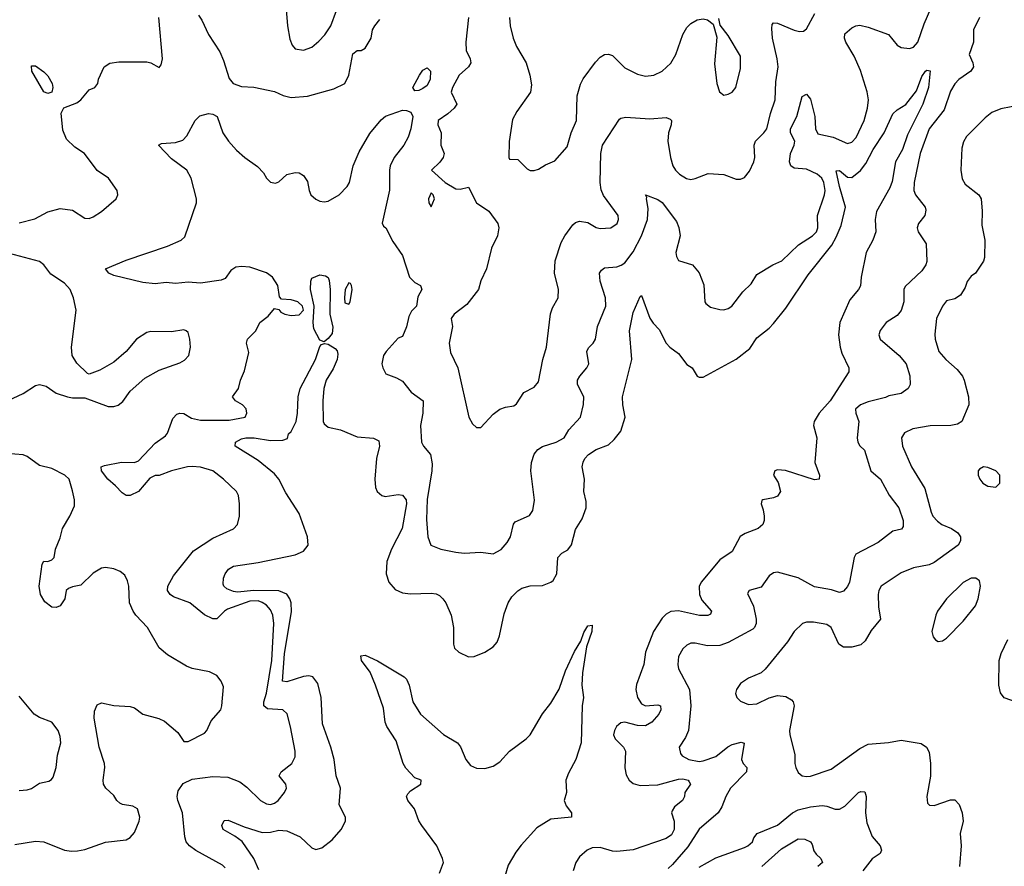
# Model space of a CAD drawing. Header units: inches. Extents: x 1552611 to 1694776, y 811966 to 917215.
# Tile 399 of 549: x 1642473 to 1647250, y 872351 to 876459. Entities that reach past the tile are written whole.
import ezdxf

# ---------------------------------------------------------------- set-up
doc = ezdxf.new("R2010")
doc.units = ezdxf.units.IN
doc.header["$MEASUREMENT"] = 0
doc.layers.add('B6847', color=7, linetype='Continuous')

msp = doc.modelspace()

# ---------------------------------------------------------------- linework, layer by layer
at = {"layer": 'B6847', "color": 5}
for points, elevation in [([(1643470, 872343.5), (1643456.9, 872356.9), (1643327.3, 872427.3), (1643296.9, 872450), (1643280.9, 872470), (1643274.5, 872494.5), (1643263.5, 872610), (1643240.4, 872670), (1643238, 872690), (1643242.4, 872717.6), (1643266.1, 872753.9), (1643310, 872774), (1643410, 872786.4), (1643483.4, 872783.4), (1643541.7, 872761.7), (1643575.8, 872735.8), (1643642, 872670), (1643670, 872655.2), (1643690, 872651.7), (1643710, 872658), (1643727.3, 872670), (1643758, 872710), (1643767.8, 872730), (1643764.2, 872750), (1643732, 872790), (1643742, 872810), (1643794, 872850), (1643810, 872882), (1643809.7, 872910), (1643787.6, 873027.6), (1643770.8, 873090.8), (1643749.8, 873109.8), (1643676.2, 873116.2), (1643658.5, 873130), (1643657.1, 873150), (1643670, 873192.2), (1643697.1, 873350), (1643706.5, 873530), (1643701.3, 873570), (1643690, 873596.2), (1643670, 873618.3), (1643650, 873632.2), (1643630, 873639.1), (1643590, 873638.4), (1643481.7, 873598.3), (1643466.5, 873590), (1643430, 873552.6), (1643410, 873552.6), (1643370, 873571.3), (1643299.5, 873630), (1643219, 873659), (1643202.6, 873670), (1643189.8, 873690), (1643191.8, 873710), (1643218.8, 873761.2), (1643317.3, 873882.7), (1643410, 873944), (1643510.9, 873989.1), (1643529.5, 874010), (1643540.5, 874050), (1643540.4, 874110), (1643535.4, 874150), (1643524.7, 874170), (1643462, 874230), (1643409.6, 874270), (1643350, 874287.3), (1643310, 874291.2), (1643288, 874290), (1643210.4, 874270), (1643150, 874248), (1643130, 874248.2), (1643105.3, 874234.7), (1643050, 874169.8), (1643010, 874151.1), (1642990, 874151.3), (1642970, 874162.9), (1642938, 874198), (1642900.5, 874230), (1642869.5, 874270.5), (1642869.3, 874290), (1642884.4, 874295.6), (1642967.7, 874312.3), (1643030, 874310.3), (1643050, 874318.7), (1643130, 874404.9), (1643180.1, 874439.9), (1643190, 874453.4), (1643215.8, 874524.2), (1643235.2, 874544.8), (1643250, 874550.2), (1643270, 874547.9), (1643306.1, 874526.1), (1643350, 874515.9), (1643490, 874516.8), (1643566.6, 874530), (1643575.4, 874550), (1643571.5, 874571.5), (1643554, 874590), (1643520.9, 874610), (1643506, 874630), (1643535.6, 874670), (1643544.7, 874710), (1643564.7, 874755.3), (1643584.6, 874844.6), (1643574, 874890), (1643578.9, 874910), (1643618.9, 874950), (1643639.1, 874990), (1643679.4, 875020.6), (1643710, 875057.6), (1643730, 875053.4), (1643740.8, 875040.8), (1643759, 875030), (1643790, 875024), (1643830, 875026.5), (1643850.4, 875049.7), (1643844.7, 875070), (1643822.7, 875090), (1643790, 875099.4), (1643742.8, 875102.8), (1643734.6, 875114.6), (1643725.7, 875170), (1643699.9, 875210), (1643670, 875231.7), (1643590, 875258.1), (1643550, 875262.2), (1643521.6, 875258.4), (1643497.6, 875242.4), (1643470, 875204.1), (1643450, 875194.9), (1643350, 875180.7), (1643290, 875186.4), (1643230, 875179.3), (1643184.1, 875184.1), (1643130, 875178), (1643070, 875183.7), (1642930, 875218.3), (1642905.6, 875230), (1642889.5, 875250), (1642990, 875292.2), (1643190, 875360.3), (1643257.2, 875390), (1643274.7, 875405.3), (1643330.8, 875570), (1643330.7, 875590), (1643305.3, 875690), (1643283.5, 875730), (1643210, 875784), (1643146.6, 875850), (1643162, 875858), (1643230, 875863.7), (1643265.4, 875874.6), (1643284.1, 875895.9), (1643325.1, 875970), (1643347.1, 875992.9), (1643390, 876005), (1643410, 876001.3), (1643431.4, 875990), (1643459.3, 875910), (1643486.4, 875870), (1643525.5, 875825.5), (1643565.5, 875790), (1643627.8, 875747.7), (1643655.6, 875715.6), (1643670.3, 875690), (1643690, 875670.3), (1643714.4, 875665.6), (1643730, 875672.4), (1643770, 875708.4), (1643810, 875717.6), (1643830, 875715.5), (1643850, 875703), (1643870, 875674), (1643877.8, 875630), (1643886, 875610), (1643910, 875589.1), (1643930, 875578.5), (1643950, 875574.9), (1643970, 875579.1), (1644022.6, 875610), (1644062, 875650), (1644073, 875670), (1644090.5, 875750), (1644121, 875819), (1644172.1, 875907.9), (1644226.7, 875973.3), (1644248.7, 875991.3), (1644330, 876019.6), (1644350, 876019.4), (1644370.8, 876010), (1644380.1, 875990), (1644370.6, 875929.4), (1644358.3, 875890), (1644336.8, 875850), (1644290, 875790.7), (1644271.3, 875750), (1644267.4, 875730), (1644267.1, 875632.9), (1644232.3, 875472.3), (1644238, 875458), (1644250.4, 875450), (1644283.8, 875383.8), (1644330, 875314.8), (1644363.8, 875210), (1644390, 875184.9), (1644417.3, 875170), (1644424.9, 875150), (1644405.3, 875114.8), (1644397.8, 875070), (1644374.7, 875045.3), (1644361.5, 875018.5), (1644350, 874969.3), (1644330, 874922), (1644310, 874914), (1644251, 874850), (1644238.8, 874830), (1644230.8, 874790), (1644234.8, 874770), (1644250, 874741), (1644302, 874722), (1644330, 874706), (1644372, 874652), (1644430.3, 874610), (1644429.1, 874550), (1644417.2, 874490), (1644422, 874410), (1644432.2, 874390), (1644465.7, 874350), (1644475.2, 874304.8), (1644473.4, 874270), (1644450.9, 874130.9), (1644446.4, 874033.6), (1644452.7, 873950), (1644467.6, 873910), (1644516, 873890), (1644590, 873875.6), (1644630, 873871.6), (1644710, 873875.6), (1644770, 873868.2), (1644810, 873888.2), (1644838.2, 873921.8), (1644854.2, 873950), (1644868.8, 874011.2), (1644876.6, 874023.4), (1644946.2, 874053.8), (1644962.6, 874077.4), (1644971.4, 874128.6), (1644953.4, 874270), (1644956.9, 874310), (1644969.6, 874350.4), (1644986.9, 874373.1), (1645010, 874388.1), (1645076.9, 874410), (1645114.7, 874430), (1645138, 874470), (1645194.2, 874530), (1645208.6, 874591.4), (1645210.4, 874630), (1645179.6, 874690), (1645179.9, 874710), (1645190.7, 874730), (1645225.1, 874770), (1645233.8, 874790), (1645224.4, 874850), (1645232.2, 874867.8), (1645255.1, 874890), (1645266.3, 874910), (1645277.2, 874970), (1645316.4, 875070), (1645314.8, 875110), (1645289, 875190), (1645286.4, 875230), (1645295.4, 875244.6), (1645310, 875254.7), (1645370, 875260.6), (1645392.2, 875267.8), (1645410, 875280.2), (1645450, 875333.2), (1645490.9, 875410), (1645518.7, 875490), (1645522.8, 875542.8), (1645513.6, 875590), (1645516.5, 875596.5), (1645509.6, 875610.3), (1645570, 875587.1), (1645590, 875572.1), (1645659.8, 875479.8), (1645671.7, 875451.7), (1645677.8, 875410), (1645657.4, 875330), (1645659.5, 875310), (1645670.4, 875290.4), (1645737.3, 875270), (1645770, 875230.8), (1645792.2, 875172.2), (1645797.6, 875090), (1645802.5, 875082.5), (1645824.9, 875064.9), (1645870, 875053.6), (1645890, 875052.3), (1645910, 875057.8), (1645927.6, 875070), (1645981, 875139), (1646021.6, 875178.4), (1646050, 875222.7), (1646126.6, 875270), (1646170.8, 875289.2), (1646252.3, 875367.7), (1646319.7, 875410), (1646339.3, 875430), (1646345.3, 875450), (1646344, 875510), (1646378.4, 875610), (1646380.7, 875630), (1646374.1, 875670), (1646364.4, 875690), (1646342, 875710), (1646290, 875733.4), (1646230, 875738.7), (1646215.2, 875750), (1646207.6, 875770), (1646212.6, 875810), (1646230.5, 875850), (1646233.5, 875870), (1646212.3, 875910), (1646213.4, 875930), (1646244.3, 875990), (1646270, 876086), (1646290, 876098.4), (1646310, 876074), (1646330.8, 875990), (1646334.2, 875930), (1646346.3, 875906.3), (1646420.7, 875890), (1646490, 875858), (1646510, 875864.9), (1646531.7, 875888.3), (1646569.9, 875970), (1646587.2, 876030), (1646591, 876070), (1646584.3, 876110), (1646552.7, 876212.7), (1646522, 876282), (1646481, 876350), (1646475.1, 876370), (1646477.4, 876390), (1646510, 876420.3), (1646530, 876430.3), (1646550, 876433.4), (1646590, 876423.6), (1646688.3, 876388.3), (1646730, 876336.5), (1646750, 876324.9), (1646790, 876320.2), (1646810, 876326), (1646831.3, 876350), (1646861.3, 876438.7), (1646909.9, 876550.2)], 940), ([(1643763.4, 876550), (1643773.4, 876430), (1643784.4, 876364.4), (1643795.3, 876335.3), (1643810, 876317.4), (1643850, 876311.4), (1643890, 876326.3), (1643925.3, 876354.7), (1643953.9, 876386.1), (1643982.7, 876430), (1644010, 876504)], 980), ([(1644650.1, 876470), (1644638.1, 876350), (1644639.8, 876310), (1644658.8, 876270), (1644662.8, 876250), (1644651.4, 876230), (1644605.8, 876190), (1644572.8, 876130), (1644567.3, 876107.3), (1644594.6, 876050), (1644580.9, 876030), (1644550, 876002.3), (1644503.8, 875970), (1644502.8, 875950), (1644518, 875910), (1644516.3, 875850), (1644533.4, 875810), (1644527.7, 875790), (1644512.2, 875767.8), (1644471.3, 875730), (1644538, 875670), (1644590, 875638.8), (1644610, 875637.3), (1644650, 875647.3), (1644688.8, 875570), (1644750, 875530.4), (1644793.1, 875470), (1644797.4, 875450), (1644791.8, 875410), (1644762, 875350), (1644738.8, 875250), (1644710, 875192.6), (1644698.6, 875150), (1644641.9, 875078.1), (1644582, 875030), (1644566.3, 875010), (1644572.4, 874970), (1644557.1, 874890), (1644563.9, 874843.9), (1644598.9, 874770), (1644652.4, 874530), (1644670, 874498.8), (1644690, 874481), (1644710, 874481), (1644770, 874544.9), (1644802.9, 874570), (1644830, 874579.5), (1644870, 874585.5), (1644884.4, 874595.6), (1644919.6, 874650), (1644970, 874676), (1644990, 874701.6), (1645011.6, 874810), (1645029.2, 874870.8), (1645048.3, 875031.7), (1645058.4, 875061.6), (1645086, 875110), (1645087.1, 875150), (1645068.5, 875230), (1645070.9, 875290), (1645101, 875379), (1645117.7, 875410), (1645156.5, 875463.5), (1645170, 875474.9), (1645190, 875482.3), (1645230, 875475.3), (1645270, 875450.5), (1645290, 875445.7), (1645342, 875450), (1645371.6, 875470), (1645378.7, 875490), (1645376.9, 875510), (1645306.5, 875606.5), (1645294.5, 875634.5), (1645289.2, 875670), (1645293.5, 875810), (1645301.5, 875850), (1645383.9, 875976.1), (1645390, 875982), (1645413.4, 875986.6), (1645530, 875978.5), (1645610, 875984.6), (1645630, 875976.4), (1645634.9, 875970), (1645633.8, 875950), (1645621.6, 875910), (1645617.5, 875870), (1645630.2, 875790), (1645642.4, 875750), (1645654.6, 875730), (1645674, 875710), (1645708.5, 875688.5), (1645730, 875684.7), (1645750, 875688), (1645813, 875713), (1645888.8, 875708.8), (1645950, 875685.5), (1645970, 875684.9), (1645990, 875693.4), (1646014.9, 875725.1), (1646035.1, 875770), (1646040.4, 875790), (1646036, 875850), (1646043.9, 875870), (1646084.2, 875910), (1646097.4, 875930), (1646115.3, 876004.7), (1646138.9, 876070), (1646142.3, 876157.7), (1646153.5, 876230), (1646149.1, 876270), (1646125.6, 876370), (1646123.1, 876416.9), (1646124.6, 876435.4), (1646130, 876444), (1646150, 876442.3), (1646230, 876408.4), (1646257.2, 876402.8), (1646275.8, 876404.2), (1646290, 876414.9), (1646330.8, 876490)], 960), ([(1642470, 875473), (1642547.4, 875492.6), (1642610, 875527.2), (1642670, 875542.6), (1642730, 875535.8), (1642790, 875496.4), (1642810, 875494.4), (1642830, 875502), (1642870, 875528.7), (1642940.9, 875590), (1642949.4, 875610), (1642946.6, 875630), (1642904.5, 875690), (1642850, 875728.3), (1642787.6, 875810), (1642741.5, 875841.5), (1642699.9, 875879.9), (1642682.8, 875922.8), (1642674.4, 876005.6), (1642688.2, 876031.8), (1642750, 876055.5), (1642769.3, 876070), (1642810, 876118.8), (1642837.2, 876130), (1642852.3, 876150), (1642856, 876170), (1642883.6, 876230), (1642910, 876248), (1642954.2, 876254.2), (1643090, 876255.6), (1643110.3, 876250.3), (1643150, 876227.7), (1643159.5, 876240.5), (1643165.4, 876270), (1643148.4, 876470)], 960), ([(1643341.1, 876481.1), (1643356.4, 876456.4), (1643390, 876387.2), (1643443.8, 876303.8), (1643462.1, 876262.1), (1643490, 876174.4), (1643508.9, 876150), (1643550, 876135), (1643610, 876132.3), (1643710, 876110.2), (1643752.1, 876092.1), (1643790, 876082), (1643870, 876088.1), (1643996.8, 876123.2), (1644050.6, 876149.4), (1644069.9, 876190.1), (1644090, 876293), (1644110, 876310.4), (1644130, 876310.4), (1644150, 876321.6), (1644178.5, 876370), (1644185.6, 876410), (1644195.8, 876430), (1644219.9, 876460.1)], 960), ([(1644850.4, 876470), (1644852.4, 876430), (1644866.7, 876370), (1644883.8, 876330), (1644930.3, 876250), (1644948.8, 876190), (1644957.2, 876142.8), (1644951.5, 876108.5), (1644885.7, 876014.3), (1644864.8, 875975.2), (1644848.6, 875868.6), (1644847.2, 875790), (1644850, 875783), (1644890, 875781), (1644936.1, 875736.1), (1644950, 875728), (1644970, 875728), (1644990, 875733.4), (1645024.7, 875755.3), (1645070, 875774), (1645130, 875842.8), (1645149.6, 875910), (1645174.7, 875970), (1645178.5, 876090), (1645193.5, 876146.5), (1645207.3, 876172.7), (1645266.8, 876253.2), (1645290, 876278), (1645310, 876290.2), (1645330, 876291.4), (1645350, 876286.3), (1645410, 876226), (1645470, 876194.9), (1645510, 876184.9), (1645550, 876190.4), (1645590, 876210.3), (1645632.1, 876247.9), (1645656.1, 876290), (1645690, 876387.3), (1645710, 876421.6), (1645730, 876441.6), (1645760.8, 876459.2), (1645790, 876463), (1645810, 876459.1), (1645838, 876438), (1645854.8, 876374.8), (1645844.7, 876244.7), (1645856.4, 876150), (1645868.2, 876110), (1645890, 876093.4), (1645910, 876098), (1645930, 876108.5), (1645947.6, 876130), (1645970, 876222), (1645970, 876282), (1645910, 876382), (1645872.5, 876432.5), (1645864.7, 876464.7)], 980), ([(1647129.2, 876470), (1647100.2, 876410), (1647100.2, 876350), (1647079.1, 876290), (1647096.9, 876250), (1647100.3, 876230), (1647088, 876210), (1647030, 876168.5), (1647010, 876148.9), (1646990, 876112), (1646958.2, 876021.8), (1646886, 875930), (1646842.6, 875810), (1646813, 875670), (1646811.6, 875630), (1646819, 875610), (1646866.5, 875550), (1646870, 875534.8), (1646864.5, 875510), (1646833.8, 875470), (1646827.3, 875450), (1646832.4, 875430), (1646871.3, 875371.3), (1646874.3, 875285.7), (1646870, 875269.8), (1646850, 875241.5), (1646770, 875164.5), (1646763.2, 875150), (1646762.3, 875090), (1646750, 875048.4), (1646730, 875024.8), (1646676.5, 874990), (1646648.2, 874951.8), (1646641.5, 874930), (1646648.3, 874910), (1646739.7, 874830), (1646773.4, 874790), (1646791.7, 874731.7), (1646793.4, 874690), (1646783.8, 874670), (1646750, 874646), (1646690, 874634), (1646674.1, 874625.9), (1646590, 874605.4), (1646553.4, 874590), (1646529.1, 874570), (1646530.3, 874550), (1646544.2, 874510), (1646536.3, 874430), (1646540.2, 874410), (1646550, 874392), (1646572.4, 874370), (1646603.1, 874270), (1646650, 874229.2), (1646692, 874152), (1646737.8, 874090), (1646759.7, 874030), (1646759.7, 874000.3), (1646752.3, 873987.7), (1646710, 873976.8), (1646638.1, 873921.9), (1646530, 873866), (1646522.6, 873850), (1646499.1, 873730), (1646490, 873709.6), (1646470, 873686), (1646450, 873679.7), (1646412.4, 873692.4), (1646330, 873707.2), (1646250, 873751.8), (1646150, 873778), (1646130, 873776), (1646110, 873761.3), (1646070, 873706.6), (1646012, 873690), (1646004.5, 873675.5), (1646033.2, 873613.2), (1646047, 873550), (1646046.1, 873530), (1646038.2, 873510), (1646030, 873501.8), (1645910, 873437.8), (1645870, 873423.5), (1645810, 873420.9), (1645750, 873433.3), (1645730, 873433.3), (1645710, 873424.7), (1645690, 873407), (1645670.3, 873370), (1645666.7, 873330), (1645670.4, 873310), (1645723.5, 873210), (1645730.1, 873129.9), (1645717.4, 873010), (1645703, 872977), (1645672.4, 872930), (1645678.9, 872898.9), (1645687.4, 872887.4), (1645719.1, 872870), (1645770, 872860.6), (1645790, 872863.2), (1645850, 872884.1), (1645908.6, 872931.4), (1645930, 872943), (1645974.3, 872954.3), (1645988.4, 872948.4), (1645975, 872870), (1645983.2, 872850), (1646001.2, 872830), (1646000.2, 872810), (1645922.4, 872730), (1645899, 872690), (1645880.2, 872639.8), (1645862.3, 872610), (1645770, 872531.1), (1645714.4, 872445.6), (1645640.7, 872359.3), (1645619.9, 872340.1)], 940), ([(1643633.8, 872333.8), (1643609.9, 872390), (1643552, 872471.9), (1643517.9, 872497.9), (1643461.1, 872530), (1643454, 872550), (1643465.9, 872574.1), (1643485.2, 872574.8), (1643562.9, 872542.9), (1643650, 872516.1), (1643690, 872516.5), (1643730, 872526.7), (1643770, 872524), (1643834.1, 872494.1), (1643890, 872440.2), (1643910, 872433.4), (1643939, 872441), (1643990, 872480.2), (1644033.7, 872530), (1644054, 872570), (1644054, 872590), (1644023.1, 872650), (1644029.7, 872730), (1644008.6, 872790), (1643998.4, 872870), (1643982.6, 872930), (1643942.9, 873042.9), (1643936.5, 873170), (1643919, 873239), (1643895.4, 873270), (1643875.7, 873275.7), (1643850, 873272.6), (1643770, 873246.7), (1643748, 873250), (1643757.7, 873382.3), (1643792.4, 873587.6), (1643790.6, 873630), (1643783.7, 873650), (1643770, 873671.6), (1643730, 873687.9), (1643609.7, 873690.3), (1643530, 873682.3), (1643510, 873684.3), (1643478.1, 873698.1), (1643464.2, 873710), (1643461, 873721), (1643461.6, 873750), (1643469.9, 873770.1), (1643486.7, 873793.3), (1643510, 873808.2), (1643630, 873824.8), (1643810, 873863.5), (1643850, 873880.2), (1643872.3, 873910), (1643869.8, 873950), (1643830, 874063.6), (1643763.8, 874163.8), (1643731.2, 874230), (1643710, 874255.4), (1643630, 874320.6), (1643518, 874390), (1643519.6, 874410), (1643550, 874426), (1643570, 874430.7), (1643610.1, 874430.1), (1643690, 874416.9), (1643750, 874418.7), (1643772.2, 874427.7), (1643777.2, 874450), (1643790, 874461.3), (1643815.2, 874510), (1643821.7, 874550), (1643824.8, 874630), (1643834.8, 874670), (1643908.6, 874810), (1643930, 874874), (1643937.1, 874882.9), (1643952.5, 874887.5), (1643970, 874884.3), (1644003.8, 874863.8), (1644013.3, 874853.3), (1644017.2, 874837.2), (1644013.3, 874810), (1643994.7, 874765.3), (1643959.8, 874710), (1643948.3, 874670), (1643944.8, 874610), (1643945.8, 874510), (1643950, 874499), (1643970, 874481.8), (1644029, 874469), (1644110, 874435.8), (1644189.3, 874429.3), (1644216.3, 874416.3), (1644219.3, 874390), (1644205, 874330), (1644195.6, 874230), (1644199.7, 874190), (1644207.9, 874170), (1644230, 874150.3), (1644246.5, 874146.5), (1644310, 874155), (1644330, 874152.4), (1644348.8, 874128.8), (1644350.6, 874110), (1644329, 873990), (1644277.7, 873890), (1644255.2, 873830), (1644251.4, 873770), (1644263.6, 873730), (1644295.3, 873695.3), (1644330, 873678), (1644370, 873674), (1644470, 873676.6), (1644493.1, 873673.1), (1644510, 873664.6), (1644527, 873650), (1644540.3, 873630), (1644566, 873570), (1644577.8, 873510), (1644578, 873430), (1644583.1, 873410), (1644604.4, 873390), (1644650, 873367.6), (1644679, 873370), (1644729.7, 873390.3), (1644770, 873416.4), (1644790, 873439.3), (1644801.1, 873470), (1644823.8, 873576.2), (1644844, 873630), (1644861.6, 873658.4), (1644890, 873688.1), (1644910, 873701.1), (1644950, 873711.5), (1645010, 873714.1), (1645050, 873729.3), (1645061.4, 873738.6), (1645079.2, 873770), (1645084.5, 873850), (1645104, 873870), (1645132.3, 873887.7), (1645150, 873911.6), (1645170, 873985.5), (1645202.4, 874037.6), (1645222.2, 874090), (1645221.5, 874121.5), (1645209.6, 874170), (1645213.5, 874230), (1645202.9, 874290), (1645207.7, 874312.3), (1645215.7, 874330), (1645233.3, 874350), (1645270, 874373.2), (1645330, 874397.1), (1645358.2, 874421.8), (1645390, 874462), (1645410.9, 874530), (1645399.9, 874590), (1645397.8, 874630), (1645443.5, 874810), (1645432.3, 874950), (1645450, 875038), (1645484.2, 875115.8), (1645490, 875120.7), (1645530, 875010.6), (1645546.4, 874986.4), (1645576, 874956), (1645609.5, 874889.5), (1645627.4, 874870), (1645670, 874839.3), (1645710, 874785.5), (1645736.3, 874770), (1645760.7, 874730), (1645770, 874724.4), (1645790, 874724.4), (1645950, 874811.7), (1646015.7, 874864.3), (1646050, 874914.9), (1646110, 874962.2), (1646130, 874985), (1646190, 875059.8), (1646299.2, 875220.8), (1646414, 875366), (1646435.3, 875404.7), (1646459.6, 875460.4), (1646480.5, 875550), (1646450, 875649.7), (1646434, 875726), (1646450, 875727.6), (1646490, 875695.5), (1646510, 875694.4), (1646553, 875727), (1646579.2, 875760.8), (1646614.3, 875830), (1646666.9, 875910), (1646710, 876003), (1646730, 876022.4), (1646771.8, 876048.2), (1646825.1, 876114.9), (1646850, 876184.4), (1646867.4, 876210), (1646874.4, 876214.4), (1646890, 876211.3), (1646882.2, 876130), (1646855.6, 876050), (1646780.1, 875899.9), (1646756.3, 875830), (1646722.1, 875770), (1646705.6, 875674.4), (1646695.7, 875644.3), (1646630.9, 875529.1), (1646623.2, 875490), (1646626.7, 875430), (1646612.9, 875390), (1646580.8, 875330), (1646555.2, 875210), (1646552, 875168), (1646542.6, 875150), (1646500.3, 875099.7), (1646452.8, 874990), (1646446.5, 874930), (1646453.2, 874870), (1646461.6, 874841.6), (1646496, 874770), (1646496.5, 874750), (1646406.2, 874610), (1646352.8, 874550), (1646327.4, 874510), (1646324.3, 874490), (1646340.2, 874430), (1646330.3, 874310.2), (1646353.2, 874250), (1646352.2, 874230), (1646330, 874227.3), (1646188.4, 874271.6), (1646150, 874275.4), (1646137.3, 874270), (1646130.5, 874250), (1646153.3, 874213.3), (1646164.6, 874170), (1646150, 874148), (1646130, 874138.9), (1646078, 874130), (1646074.4, 874125.6), (1646070.7, 874110), (1646081.1, 874081.1), (1646085.3, 874050), (1646085.3, 874030), (1646078.9, 874010), (1646055.8, 873990), (1645993.3, 873966.7), (1645968.9, 873951.1), (1645930, 873878.5), (1645870, 873838.6), (1645778.9, 873730), (1645770.7, 873709.3), (1645770.8, 873670), (1645783.3, 873643.3), (1645829.1, 873590), (1645824.8, 873575.2), (1645811.2, 873568.8), (1645771.9, 873568.1), (1645670, 873590.9), (1645632.7, 873587.3), (1645610, 873574.8), (1645590, 873555.6), (1645547.7, 873490), (1645510.1, 873389.9), (1645500.9, 873330), (1645465.7, 873234.3), (1645462.5, 873210), (1645470.1, 873170), (1645490, 873139.8), (1645510, 873130.1), (1645570, 873134.3), (1645583, 873130), (1645583.5, 873110), (1645574.4, 873090), (1645540.2, 873050), (1645510, 873033.1), (1645470, 873034.4), (1645408.9, 873051.1), (1645390, 873046.9), (1645380.5, 873039.5), (1645369.5, 873030), (1645358.4, 873010), (1645355, 872990), (1645362, 872970), (1645403.5, 872930), (1645412.8, 872910), (1645409.3, 872829.3), (1645415.1, 872795.1), (1645430.3, 872770), (1645450, 872753.4), (1645483.8, 872743.8), (1645570, 872745.9), (1645670, 872773.8), (1645690, 872775.2), (1645716.1, 872770), (1645721.6, 872761.6), (1645728.1, 872750), (1645700.8, 872710), (1645698.5, 872690), (1645689.5, 872670.5), (1645650, 872639.4), (1645639, 872621), (1645635.7, 872610), (1645648.6, 872570), (1645649.2, 872530), (1645635.2, 872504.8), (1645610, 872485.5), (1645450, 872430.7), (1645370, 872423), (1645350, 872424.5), (1645290, 872442.6), (1645250, 872441.5), (1645226, 872430), (1645190, 872397.8), (1645171, 872370), (1645158.3, 872330)], 920), ([(1647333.9, 876046.1), (1647232.9, 876027.2), (1647190.2, 876009.8), (1647156.9, 875983.1), (1647066.8, 875893.2), (1647052.6, 875867.4), (1647043.7, 875836.3), (1647039.6, 875730), (1647046.5, 875686.5), (1647061.2, 875661.2), (1647126, 875610), (1647137.4, 875590), (1647143.6, 875530), (1647141.7, 875461.7), (1647156, 875390), (1647154.4, 875305.6), (1647150, 875288), (1647111.3, 875230), (1647090, 875215.3), (1647070, 875188.7), (1647060.9, 875159.1), (1647037.6, 875122.4), (1647010, 875104.7), (1646970, 875094.7), (1646950, 875069.4), (1646921.8, 875010), (1646913.8, 874933.8), (1646915.5, 874910), (1646933, 874850), (1646966, 874810), (1647022.1, 874762.1), (1647047.1, 874730), (1647056.1, 874710), (1647076.5, 874630), (1647078.7, 874590), (1647043.8, 874510), (1647022.5, 874497.5), (1646990.1, 874489.9), (1646890, 874487.9), (1646806.3, 874473.7), (1646765.8, 874454.2), (1646751.6, 874430), (1646756.1, 874390), (1646800.8, 874290), (1646864.1, 874184.1), (1646894.7, 874070), (1646903.8, 874050), (1646925.5, 874025.5), (1646947, 874010), (1646994.9, 873990), (1647024.9, 873970), (1647037.4, 873950), (1647037.8, 873930), (1647026.3, 873910), (1646910, 873825.8), (1646886.2, 873813.8), (1646810, 873799.8), (1646750, 873775.5), (1646652.7, 873710), (1646641.7, 873690), (1646637.8, 873670), (1646639.7, 873610), (1646648.9, 873550), (1646604.3, 873495.7), (1646575.3, 873444.7), (1646553.9, 873426.1), (1646510, 873415), (1646470, 873414.8), (1646447.6, 873430), (1646411.1, 873510), (1646390, 873525.1), (1646324, 873536), (1646290, 873535.8), (1646271, 873530), (1646230.4, 873490), (1646199.1, 873440.9), (1646090, 873307.6), (1646070, 873289.7), (1646010, 873264.7), (1645970, 873237.6), (1645950.4, 873210), (1645946.4, 873190), (1645953, 873170), (1645970, 873153), (1646010, 873136), (1646050, 873139.6), (1646110, 873169.2), (1646150, 873180.2), (1646190, 873176.1), (1646218.6, 873158.6), (1646225.3, 873150), (1646230.3, 873130), (1646208.5, 873010), (1646210.4, 872990), (1646233.7, 872893.7), (1646234.4, 872850), (1646239.3, 872830), (1646250, 872806), (1646270.4, 872790.4), (1646290, 872786.4), (1646310, 872788.8), (1646410, 872822.4), (1646550, 872923.6), (1646590, 872944.4), (1646687.7, 872952.3), (1646750, 872963.2), (1646847.2, 872947.2), (1646872.2, 872930), (1646885.1, 872905.1), (1646892.9, 872850), (1646891.6, 872788.5), (1646874.4, 872690), (1646877.3, 872657.3), (1646888.1, 872648.1), (1646910, 872646.7), (1646990, 872673.7), (1647010, 872674.4), (1647032, 872652), (1647046, 872610), (1647050.5, 872570.5), (1647036.3, 872510), (1647041.3, 872450), (1647033.4, 872350)], 960), ([(1642315.9, 874564.1), (1642490, 874646), (1642550, 874684.9), (1642570, 874688.9), (1642601.5, 874681.5), (1642650, 874647.6), (1642704.7, 874630), (1642730, 874624.4), (1642790, 874624.4), (1642903.1, 874583.1), (1642930, 874582), (1642950.8, 874589.2), (1642973, 874607), (1643010, 874656.3), (1643079.7, 874720.3), (1643150, 874759.5), (1643250, 874794), (1643272.9, 874807.1), (1643293.7, 874830), (1643301.8, 874870), (1643298.2, 874910), (1643290, 874941.2), (1643281.2, 874950), (1643270, 874955.1), (1643210, 874944.7), (1643110, 874946.3), (1643090, 874941.3), (1643040.5, 874910), (1642990.2, 874849.8), (1642930, 874798), (1642861.4, 874758.6), (1642810, 874739.3), (1642802.9, 874742.9), (1642750, 874793), (1642727.2, 874830), (1642725.1, 874870), (1642747.2, 875050), (1642734, 875110), (1642717.4, 875150), (1642690, 875181.5), (1642624.2, 875224.2), (1642591.1, 875270), (1642570, 875285.6), (1642424.2, 875324.2)], 960), ([(1642450, 872457.4), (1642550, 872473.2), (1642590.1, 872470.2), (1642690, 872429.7), (1642724.5, 872424.5), (1642753.8, 872426.2), (1642790, 872432.1), (1642890, 872467.7), (1642990, 872480.5), (1643009.6, 872490.4), (1643030, 872514.8), (1643053.7, 872570), (1643055.4, 872590), (1643045.6, 872630), (1643022.8, 872642.8), (1642972, 872652), (1642958.5, 872658.5), (1642945.1, 872670), (1642930, 872695.1), (1642890.9, 872730.9), (1642880.5, 872750), (1642878, 872770), (1642886.6, 872830), (1642884.8, 872850), (1642858.9, 872930), (1642834.2, 873070), (1642835.6, 873104.4), (1642850, 873134.8), (1642870, 873144.9), (1642930, 873132.4), (1643010, 873126), (1643030, 873119.6), (1643070, 873088.8), (1643149, 873069), (1643176.2, 873056.2), (1643240.8, 873000.8), (1643270, 872957.3), (1643276.8, 872956.8), (1643290, 872957.1), (1643370, 872996.9), (1643380.7, 873010), (1643402, 873058), (1643448.7, 873110), (1643453.6, 873130), (1643461.8, 873221.8), (1643450, 873249.5), (1643430, 873276.9), (1643394.8, 873294.8), (1643310.7, 873310.7), (1643282.2, 873322.2), (1643190, 873376.9), (1643150, 873411.1), (1643092.8, 873510), (1643036.2, 873570), (1643024, 873590), (1643005.6, 873630), (1643002.6, 873710), (1642996.4, 873736.4), (1642983.5, 873763.5), (1642961.4, 873781.5), (1642930, 873795.1), (1642890, 873801.3), (1642870, 873798.7), (1642830, 873773), (1642770, 873715.6), (1642730, 873707), (1642710, 873699.5), (1642699.1, 873690), (1642692.7, 873650), (1642670, 873616), (1642650, 873607), (1642630, 873609.5), (1642595.2, 873635.2), (1642574.7, 873670), (1642568, 873710), (1642582, 873818), (1642590, 873832), (1642610, 873831), (1642630, 873838.8), (1642641.2, 873850), (1642646.6, 873890), (1642670, 873944.7), (1642680.5, 873990), (1642716.9, 874050), (1642739.1, 874100.9), (1642738.5, 874130), (1642730, 874174), (1642713.6, 874230), (1642692.3, 874250), (1642630, 874281.6), (1642570, 874296.3), (1642510, 874339.6), (1642490, 874347.6), (1642410, 874354.6)], 960), ([(1644510, 872318.4), (1644528.8, 872370), (1644524.5, 872390), (1644497.9, 872450), (1644423.6, 872550), (1644410, 872572.6), (1644389.2, 872630), (1644355.7, 872670), (1644349.9, 872690), (1644356.5, 872703.5), (1644370, 872717.8), (1644419.7, 872750), (1644420.9, 872770), (1644390, 872781.1), (1644346.9, 872826.9), (1644334.2, 872850), (1644300.3, 872960.3), (1644254.1, 873030), (1644245.9, 873050), (1644238.7, 873118.7), (1644199.4, 873230), (1644173.4, 873293.4), (1644132.4, 873350), (1644127.7, 873372.3), (1644150, 873376), (1644210, 873348.9), (1644338.9, 873270), (1644350, 873258.9), (1644363.6, 873230), (1644380.9, 873150), (1644417.4, 873090), (1644530, 872990.2), (1644597.6, 872950), (1644611.6, 872931.6), (1644637.1, 872870), (1644660.7, 872840.6), (1644690, 872827.1), (1644730, 872826.2), (1644770, 872836.6), (1644802.5, 872857.5), (1644850, 872910.4), (1644930, 872970.3), (1644949.7, 872990), (1645010, 873090.8), (1645050, 873142.8), (1645090, 873210.8), (1645120.9, 873299.1), (1645165.6, 873394.4), (1645195.9, 873444.1), (1645210, 873485.3), (1645230, 873518.9), (1645250, 873522), (1645248.9, 873490), (1645223.6, 873416.4), (1645204, 873290), (1645201.3, 873230), (1645208.5, 873170), (1645202, 873130), (1645197, 872950), (1645171.8, 872870), (1645136.2, 872803.8), (1645123.7, 872770), (1645126, 872710), (1645114.9, 872670), (1645124.2, 872644.2), (1645150.4, 872610), (1645150.7, 872590), (1645050, 872580.3), (1644982.6, 872537.4), (1644905.9, 872454.1), (1644880.4, 872419.5), (1644843.6, 872356.4), (1644823.8, 872290)], 880), ([(1647310, 873147.3), (1647250, 873169.6), (1647232.2, 873192.3), (1647224.2, 873230), (1647225.6, 873350), (1647235.3, 873384.7), (1647268.1, 873451.9)], 960), ([(1642470, 872719.6), (1642510, 872722.3), (1642530, 872728.9), (1642570, 872754.4), (1642615.1, 872764.9), (1642627.6, 872772.4), (1642635.4, 872784.6), (1642649.7, 872830), (1642657.2, 872890), (1642672.2, 872950), (1642670, 872982), (1642660.5, 873010), (1642629.6, 873050), (1642570, 873073.6), (1642543.5, 873090), (1642470, 873177)], 980), ([(1645770, 872347.5), (1645850, 872392.4), (1645990, 872442), (1646006, 872450), (1646028, 872470), (1646035.1, 872490), (1646051.1, 872510), (1646150, 872550.7), (1646222.4, 872610), (1646250, 872624.6), (1646310, 872640.1), (1646367, 872647), (1646390, 872643.8), (1646430, 872629.2), (1646450, 872628.1), (1646476.1, 872643.9), (1646543.7, 872710), (1646554.9, 872714.9), (1646573.1, 872713.1), (1646579.5, 872690), (1646576.9, 872610), (1646582.8, 872562.8), (1646610, 872495.5), (1646647.9, 872450), (1646654.3, 872430), (1646647.3, 872412.7), (1646610, 872386.8), (1646563.2, 872330)], 940), ([(1646074.4, 872350), (1646170, 872435.9), (1646250, 872484.3), (1646283.1, 872483.1), (1646309.3, 872469.3), (1646317.5, 872457.5), (1646326.5, 872426.5), (1646336.9, 872410), (1646360.2, 872390), (1646369, 872370), (1646346.3, 872350)], 920)]:
    msp.add_lwpolyline(points, dxfattribs=dict(at, elevation=elevation))
for points, elevation in [([(1642610, 876101.4), (1642589.9, 876109.9), (1642532, 876210), (1642530, 876234.8), (1642550, 876234.9), (1642590, 876206.7), (1642610, 876186.4), (1642630.3, 876150), (1642634.3, 876130), (1642630, 876108)], 960), ([(1644390, 876114), (1644380.9, 876130), (1644412.7, 876190), (1644430, 876214), (1644450, 876226), (1644466, 876210), (1644464, 876170), (1644450, 876139.3), (1644430, 876126), (1644410, 876116)], 940), ([(1644470, 875619), (1644456.3, 875590), (1644459.1, 875570), (1644470, 875551), (1644486, 875590), (1644479, 875610)], 960), ([(1643950, 874896), (1643930, 874903.7), (1643900, 874960), (1643897.1, 874990), (1643901.2, 875070), (1643884.7, 875150), (1643885.1, 875190), (1643890, 875204.7), (1643930, 875221.3), (1643956.9, 875216.9), (1643970, 875208), (1643974.6, 875194.6), (1643979.5, 875150), (1643977.6, 875030), (1643993.3, 874966.7), (1643990, 874937.3), (1643970, 874911.9)], 920), ([(1644070, 875182), (1644052.4, 875150), (1644049.1, 875109.1), (1644050, 875086), (1644070, 875079.1), (1644076.3, 875090), (1644086, 875150), (1644083.7, 875170), (1644078.7, 875178.7)], 940), ([(1647150, 874289.2), (1647130, 874279), (1647124, 874270), (1647124, 874250), (1647131, 874230), (1647146, 874210), (1647170, 874196), (1647210, 874191.3), (1647228.7, 874210), (1647228.7, 874250), (1647208.7, 874270), (1647170, 874286)], 980), ([(1647112.7, 873750), (1647090, 873749.8), (1647050, 873728.4), (1646970.3, 873650), (1646927, 873590), (1646917.6, 873570), (1646899.3, 873490), (1646904.9, 873464.9), (1646916, 873450), (1646930, 873442), (1646950, 873445.5), (1646970, 873458), (1647050, 873540.3), (1647110, 873615.8), (1647123.2, 873650), (1647134.8, 873710), (1647130, 873737)], 980)]:
    msp.add_lwpolyline(points, close=True, dxfattribs=dict(at, elevation=elevation))

doc.saveas('drawing.dxf')
